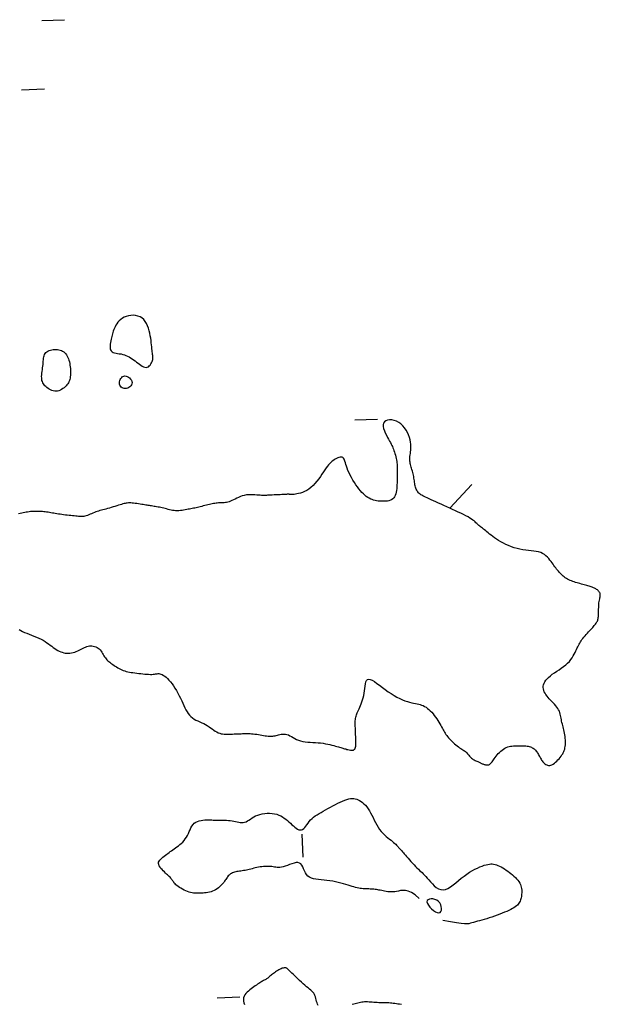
# Model space of a CAD drawing. Header units: millimetres. Extents: x 32690613 to 32693367, y 5343692 to 5344708.
# Tile 788 of 1009: x 32693238 to 32693264, y 5343997 to 5344040. Entities that reach past the tile are written whole.
import ezdxf

# ---------------------------------------------------------------- set-up
doc = ezdxf.new("R2010")
doc.units = ezdxf.units.MM
doc.header["$LTSCALE"] = 20
doc.layers.add('02-DGM_HL_493.00', color=102, linetype='Continuous')

msp = doc.modelspace()

# ---------------------------------------------------------------- linework, layer by layer
at = {"layer": '02-DGM_HL_493.00', "elevation": 493, "flags": 128}
for points in [[(32693239.145, 5344039.757), (32693240.144, 5344039.796)], [(32693239.262, 5344036.759), (32693238.263, 5344036.72)], [(32693253.837, 5344022.317), (32693252.838, 5344022.278)], [(32693238.163, 5344013.13), (32693238.229, 5344013.087), (32693238.306, 5344013.045), (32693238.393, 5344013.004), (32693238.489, 5344012.964), (32693238.592, 5344012.924), (32693238.698, 5344012.883), (32693238.806, 5344012.842), (32693238.914, 5344012.799), (32693239.018, 5344012.754), (32693239.117, 5344012.707), (32693239.209, 5344012.658), (32693239.295, 5344012.606), (32693239.374, 5344012.553), (32693239.449, 5344012.5), (32693239.519, 5344012.447), (32693239.587, 5344012.395), (32693239.653, 5344012.346), (32693239.717, 5344012.3), (32693239.781, 5344012.258), (32693239.846, 5344012.219), (32693239.91, 5344012.186), (32693239.975, 5344012.157), (32693240.04, 5344012.133), (32693240.107, 5344012.115), (32693240.174, 5344012.102), (32693240.242, 5344012.095), (32693240.312, 5344012.095), (32693240.382, 5344012.1), (32693240.452, 5344012.11), (32693240.522, 5344012.125), (32693240.592, 5344012.144), (32693240.659, 5344012.167), (32693240.725, 5344012.192), (32693240.788, 5344012.22), (32693240.848, 5344012.249), (32693240.905, 5344012.278), (32693240.96, 5344012.308), (32693241.015, 5344012.336), (32693241.068, 5344012.361), (32693241.121, 5344012.383), (32693241.175, 5344012.4), (32693241.231, 5344012.412), (32693241.287, 5344012.417), (32693241.345, 5344012.416), (32693241.403, 5344012.408), (32693241.46, 5344012.394), (32693241.515, 5344012.374), (32693241.568, 5344012.348), (32693241.618, 5344012.316), (32693241.664, 5344012.279), (32693241.705, 5344012.236), (32693241.742, 5344012.19), (32693241.775, 5344012.14), (32693241.807, 5344012.088), (32693241.837, 5344012.036), (32693241.867, 5344011.984), (32693241.897, 5344011.934), (32693241.929, 5344011.886), (32693241.964, 5344011.842), (32693242, 5344011.802), (32693242.039, 5344011.764), (32693242.08, 5344011.729), (32693242.123, 5344011.695), (32693242.168, 5344011.662), (32693242.214, 5344011.629), (32693242.262, 5344011.595), (32693242.312, 5344011.561), (32693242.364, 5344011.526), (32693242.417, 5344011.492), (32693242.471, 5344011.458), (32693242.528, 5344011.425), (32693242.586, 5344011.394), (32693242.647, 5344011.366), (32693242.709, 5344011.341), (32693242.774, 5344011.319), (32693242.841, 5344011.3), (32693242.91, 5344011.284), (32693242.982, 5344011.27), (32693243.057, 5344011.257), (32693243.134, 5344011.246), (32693243.215, 5344011.235), (32693243.3, 5344011.224), (32693243.388, 5344011.213), (32693243.477, 5344011.202), (32693243.567, 5344011.192), (32693243.656, 5344011.183), (32693243.742, 5344011.175), (32693243.823, 5344011.17), (32693243.898, 5344011.167), (32693243.965, 5344011.168), (32693244.023, 5344011.172), (32693244.073, 5344011.178), (32693244.117, 5344011.186), (32693244.157, 5344011.193), (32693244.195, 5344011.199), (32693244.233, 5344011.202), (32693244.272, 5344011.2), (32693244.314, 5344011.193), (32693244.36, 5344011.178), (32693244.411, 5344011.156), (32693244.466, 5344011.126), (32693244.524, 5344011.088), (32693244.585, 5344011.041), (32693244.648, 5344010.985), (32693244.712, 5344010.919), (32693244.778, 5344010.844), (32693244.844, 5344010.758), (32693244.909, 5344010.664), (32693244.974, 5344010.562), (32693245.038, 5344010.456), (32693245.1, 5344010.346), (32693245.159, 5344010.235), (32693245.216, 5344010.124), (32693245.269, 5344010.015), (32693245.318, 5344009.91), (32693245.365, 5344009.808), (32693245.41, 5344009.712), (32693245.456, 5344009.621), (32693245.504, 5344009.536), (32693245.555, 5344009.457), (32693245.61, 5344009.386), (32693245.671, 5344009.322), (32693245.74, 5344009.266), (32693245.814, 5344009.216), (32693245.893, 5344009.172), (32693245.976, 5344009.131), (32693246.06, 5344009.092), (32693246.145, 5344009.053), (32693246.229, 5344009.014), (32693246.31, 5344008.972), (32693246.388, 5344008.926), (32693246.463, 5344008.878), (32693246.535, 5344008.829), (32693246.605, 5344008.78), (32693246.672, 5344008.733), (32693246.738, 5344008.689), (32693246.802, 5344008.65), (32693246.866, 5344008.618), (32693246.93, 5344008.593), (32693246.993, 5344008.575), (32693247.056, 5344008.562), (32693247.119, 5344008.555), (32693247.182, 5344008.551), (32693247.244, 5344008.551), (32693247.307, 5344008.552), (32693247.369, 5344008.554), (32693247.432, 5344008.557), (32693247.494, 5344008.559), (32693247.557, 5344008.562), (32693247.619, 5344008.564), (32693247.681, 5344008.566), (32693247.744, 5344008.569), (32693247.806, 5344008.571), (32693247.869, 5344008.574), (32693247.931, 5344008.576), (32693247.994, 5344008.578), (32693248.058, 5344008.58), (32693248.122, 5344008.58), (32693248.188, 5344008.579), (32693248.256, 5344008.577), (32693248.325, 5344008.573), (32693248.397, 5344008.567), (32693248.472, 5344008.558), (32693248.548, 5344008.547), (32693248.625, 5344008.535), (32693248.701, 5344008.523), (32693248.777, 5344008.51), (32693248.849, 5344008.498), (32693248.919, 5344008.487), (32693248.984, 5344008.478), (32693249.045, 5344008.472), (32693249.101, 5344008.467), (32693249.154, 5344008.465), (32693249.204, 5344008.466), (32693249.253, 5344008.469), (32693249.301, 5344008.475), (32693249.35, 5344008.484), (32693249.401, 5344008.495), (32693249.454, 5344008.508), (32693249.509, 5344008.523), (32693249.566, 5344008.537), (32693249.625, 5344008.549), (32693249.685, 5344008.556), (32693249.746, 5344008.559), (32693249.809, 5344008.554), (32693249.872, 5344008.541), (32693249.935, 5344008.518), (32693250, 5344008.486), (32693250.067, 5344008.449), (32693250.137, 5344008.409), (32693250.211, 5344008.367), (32693250.29, 5344008.327), (32693250.375, 5344008.29), (32693250.466, 5344008.258), (32693250.565, 5344008.235), (32693250.669, 5344008.217), (32693250.779, 5344008.205), (32693250.891, 5344008.197), (32693251.005, 5344008.19), (32693251.12, 5344008.184), (32693251.234, 5344008.177), (32693251.346, 5344008.168), (32693251.454, 5344008.154), (32693251.557, 5344008.138), (32693251.656, 5344008.119), (32693251.75, 5344008.098), (32693251.837, 5344008.077), (32693251.919, 5344008.055), (32693251.993, 5344008.034), (32693252.06, 5344008.015), (32693252.12, 5344007.997), (32693252.173, 5344007.982), (32693252.221, 5344007.968), (32693252.266, 5344007.955), (32693252.309, 5344007.943), (32693252.351, 5344007.93), (32693252.394, 5344007.918), (32693252.44, 5344007.905), (32693252.489, 5344007.89), (32693252.541, 5344007.877), (32693252.593, 5344007.864), (32693252.645, 5344007.855), (32693252.695, 5344007.851), (32693252.741, 5344007.852), (32693252.782, 5344007.86), (32693252.816, 5344007.878), (32693252.843, 5344007.904), (32693252.862, 5344007.94), (32693252.875, 5344007.983), (32693252.883, 5344008.033), (32693252.887, 5344008.088), (32693252.888, 5344008.146), (32693252.887, 5344008.207), (32693252.884, 5344008.269), (32693252.882, 5344008.332), (32693252.88, 5344008.394), (32693252.877, 5344008.457), (32693252.875, 5344008.519), (32693252.872, 5344008.582), (32693252.87, 5344008.644), (32693252.867, 5344008.707), (32693252.865, 5344008.769), (32693252.863, 5344008.831), (32693252.861, 5344008.893), (32693252.859, 5344008.955), (32693252.859, 5344009.015), (32693252.86, 5344009.075), (32693252.862, 5344009.132), (32693252.867, 5344009.188), (32693252.874, 5344009.242), (32693252.884, 5344009.293), (32693252.896, 5344009.343), (32693252.911, 5344009.392), (32693252.929, 5344009.442), (32693252.949, 5344009.493), (32693252.972, 5344009.547), (32693252.997, 5344009.604), (32693253.025, 5344009.665), (32693253.054, 5344009.731), (32693253.086, 5344009.803), (32693253.117, 5344009.88), (32693253.148, 5344009.962), (32693253.178, 5344010.049), (32693253.205, 5344010.141), (32693253.229, 5344010.238), (32693253.248, 5344010.341), (32693253.263, 5344010.447), (32693253.275, 5344010.555), (32693253.287, 5344010.658), (32693253.302, 5344010.753), (32693253.322, 5344010.835), (32693253.352, 5344010.9), (32693253.392, 5344010.943), (32693253.447, 5344010.96), (32693253.517, 5344010.948), (32693253.602, 5344010.91), (32693253.7, 5344010.851), (32693253.808, 5344010.776), (32693253.925, 5344010.69), (32693254.047, 5344010.596), (32693254.174, 5344010.502), (32693254.302, 5344010.41), (32693254.43, 5344010.325), (32693254.557, 5344010.248), (32693254.682, 5344010.178), (32693254.803, 5344010.117), (32693254.921, 5344010.062), (32693255.033, 5344010.016), (32693255.139, 5344009.977), (32693255.238, 5344009.946), (32693255.329, 5344009.922), (32693255.412, 5344009.903), (32693255.49, 5344009.888), (32693255.563, 5344009.875), (32693255.633, 5344009.862), (32693255.699, 5344009.847), (32693255.763, 5344009.827), (32693255.827, 5344009.802), (32693255.891, 5344009.769), (32693255.954, 5344009.73), (32693256.018, 5344009.683), (32693256.08, 5344009.631), (32693256.142, 5344009.574), (32693256.202, 5344009.512), (32693256.26, 5344009.446), (32693256.316, 5344009.376), (32693256.37, 5344009.304), (32693256.421, 5344009.231), (32693256.469, 5344009.156), (32693256.515, 5344009.082), (32693256.559, 5344009.009), (32693256.599, 5344008.938), (32693256.637, 5344008.87), (32693256.672, 5344008.807), (32693256.704, 5344008.748), (32693256.735, 5344008.693), (32693256.765, 5344008.642), (32693256.795, 5344008.592), (32693256.826, 5344008.545), (32693256.86, 5344008.497), (32693256.897, 5344008.449), (32693256.938, 5344008.4), (32693256.984, 5344008.348), (32693257.035, 5344008.296), (32693257.088, 5344008.242), (32693257.144, 5344008.189), (32693257.202, 5344008.137), (32693257.259, 5344008.088), (32693257.316, 5344008.042), (32693257.371, 5344008), (32693257.423, 5344007.963), (32693257.472, 5344007.93), (32693257.519, 5344007.9), (32693257.563, 5344007.872), (32693257.605, 5344007.845), (32693257.644, 5344007.819), (32693257.68, 5344007.792), (32693257.713, 5344007.763), (32693257.745, 5344007.732), (32693257.774, 5344007.699), (32693257.803, 5344007.664), (32693257.83, 5344007.629), (32693257.858, 5344007.594), (32693257.887, 5344007.56), (32693257.918, 5344007.528), (32693257.95, 5344007.498), (32693257.985, 5344007.471), (32693258.023, 5344007.447), (32693258.061, 5344007.425), (32693258.1, 5344007.406), (32693258.139, 5344007.388), (32693258.177, 5344007.371), (32693258.213, 5344007.356), (32693258.246, 5344007.341), (32693258.277, 5344007.327), (32693258.304, 5344007.313), (32693258.33, 5344007.3), (32693258.355, 5344007.287), (32693258.38, 5344007.275), (32693258.405, 5344007.263), (32693258.432, 5344007.251), (32693258.461, 5344007.24), (32693258.492, 5344007.23), (32693258.526, 5344007.221), (32693258.561, 5344007.214), (32693258.597, 5344007.209), (32693258.634, 5344007.208), (32693258.669, 5344007.211), (32693258.703, 5344007.219), (32693258.735, 5344007.233), (32693258.764, 5344007.253), (32693258.792, 5344007.279), (32693258.818, 5344007.31), (32693258.845, 5344007.347), (32693258.873, 5344007.388), (32693258.903, 5344007.433), (32693258.936, 5344007.482), (32693258.973, 5344007.534), (32693259.015, 5344007.589), (32693259.062, 5344007.645), (32693259.112, 5344007.702), (32693259.166, 5344007.757), (32693259.223, 5344007.81), (32693259.281, 5344007.859), (32693259.341, 5344007.903), (32693259.402, 5344007.94), (32693259.464, 5344007.97), (32693259.525, 5344007.993), (32693259.587, 5344008.011), (32693259.649, 5344008.023), (32693259.711, 5344008.031), (32693259.774, 5344008.037), (32693259.836, 5344008.04), (32693259.899, 5344008.043), (32693259.961, 5344008.045), (32693260.023, 5344008.047), (32693260.085, 5344008.049), (32693260.145, 5344008.049), (32693260.204, 5344008.048), (32693260.262, 5344008.046), (32693260.318, 5344008.041), (32693260.372, 5344008.034), (32693260.423, 5344008.024), (32693260.472, 5344008.012), (32693260.518, 5344007.996), (32693260.561, 5344007.979), (32693260.603, 5344007.958), (32693260.641, 5344007.935), (32693260.678, 5344007.909), (32693260.711, 5344007.88), (32693260.742, 5344007.849), (32693260.772, 5344007.815), (32693260.799, 5344007.78), (32693260.824, 5344007.742), (32693260.849, 5344007.703), (32693260.872, 5344007.664), (32693260.895, 5344007.623), (32693260.917, 5344007.582), (32693260.94, 5344007.542), (32693260.963, 5344007.501), (32693260.986, 5344007.462), (32693261.011, 5344007.423), (32693261.036, 5344007.385), (32693261.063, 5344007.35), (32693261.092, 5344007.316), (32693261.124, 5344007.285), (32693261.157, 5344007.256), (32693261.194, 5344007.231), (32693261.232, 5344007.211), (32693261.273, 5344007.197), (32693261.316, 5344007.189), (32693261.362, 5344007.188), (32693261.41, 5344007.197), (32693261.46, 5344007.214), (32693261.512, 5344007.242), (32693261.566, 5344007.279), (32693261.619, 5344007.323), (32693261.673, 5344007.372), (32693261.725, 5344007.425), (32693261.774, 5344007.481), (32693261.82, 5344007.537), (32693261.862, 5344007.592), (32693261.899, 5344007.644), (32693261.932, 5344007.695), (32693261.959, 5344007.744), (32693261.983, 5344007.794), (32693262.002, 5344007.845), (32693262.018, 5344007.899), (32693262.031, 5344007.955), (32693262.04, 5344008.016), (32693262.047, 5344008.081), (32693262.051, 5344008.15), (32693262.052, 5344008.223), (32693262.05, 5344008.297), (32693262.046, 5344008.373), (32693262.039, 5344008.449), (32693262.029, 5344008.525), (32693262.017, 5344008.598), (32693262.003, 5344008.67), (32693261.987, 5344008.738), (32693261.969, 5344008.805), (32693261.951, 5344008.87), (32693261.933, 5344008.934), (32693261.916, 5344008.997), (32693261.9, 5344009.059), (32693261.886, 5344009.121), (32693261.874, 5344009.184), (32693261.864, 5344009.246), (32693261.853, 5344009.308), (32693261.841, 5344009.37), (32693261.827, 5344009.432), (32693261.809, 5344009.494), (32693261.785, 5344009.555), (32693261.755, 5344009.617), (32693261.718, 5344009.678), (32693261.674, 5344009.739), (32693261.625, 5344009.799), (32693261.572, 5344009.86), (32693261.517, 5344009.92), (32693261.46, 5344009.98), (32693261.403, 5344010.041), (32693261.347, 5344010.101), (32693261.294, 5344010.162), (32693261.245, 5344010.222), (32693261.2, 5344010.283), (32693261.16, 5344010.344), (32693261.128, 5344010.405), (32693261.102, 5344010.467), (32693261.085, 5344010.529), (32693261.078, 5344010.591), (32693261.081, 5344010.654), (32693261.094, 5344010.717), (32693261.117, 5344010.78), (32693261.151, 5344010.844), (32693261.196, 5344010.908), (32693261.251, 5344010.973), (32693261.316, 5344011.038), (32693261.391, 5344011.104), (32693261.477, 5344011.17), (32693261.57, 5344011.236), (32693261.669, 5344011.304), (32693261.77, 5344011.372), (32693261.871, 5344011.442), (32693261.97, 5344011.513), (32693262.063, 5344011.586), (32693262.148, 5344011.661), (32693262.223, 5344011.738), (32693262.289, 5344011.817), (32693262.347, 5344011.895), (32693262.396, 5344011.973), (32693262.44, 5344012.05), (32693262.478, 5344012.124), (32693262.511, 5344012.194), (32693262.542, 5344012.261), (32693262.569, 5344012.322), (32693262.596, 5344012.379), (32693262.621, 5344012.432), (32693262.648, 5344012.484), (32693262.675, 5344012.534), (32693262.705, 5344012.584), (32693262.738, 5344012.634), (32693262.775, 5344012.687), (32693262.817, 5344012.742), (32693262.863, 5344012.798), (32693262.912, 5344012.856), (32693262.963, 5344012.915), (32693263.014, 5344012.972), (32693263.065, 5344013.028), (32693263.114, 5344013.082), (32693263.161, 5344013.133), (32693263.204, 5344013.179), (32693263.243, 5344013.222), (32693263.28, 5344013.263), (32693263.312, 5344013.3), (32693263.342, 5344013.336), (32693263.369, 5344013.369), (32693263.392, 5344013.402), (32693263.413, 5344013.434), (32693263.431, 5344013.466), (32693263.447, 5344013.499), (32693263.461, 5344013.534), (32693263.472, 5344013.57), (32693263.481, 5344013.61), (32693263.489, 5344013.654), (32693263.494, 5344013.703), (32693263.498, 5344013.757), (32693263.5, 5344013.818), (32693263.501, 5344013.883), (32693263.502, 5344013.952), (32693263.503, 5344014.023), (32693263.505, 5344014.095), (32693263.507, 5344014.166), (32693263.512, 5344014.235), (32693263.518, 5344014.3), (32693263.527, 5344014.361), (32693263.538, 5344014.416), (32693263.55, 5344014.468), (32693263.56, 5344014.516), (32693263.569, 5344014.56), (32693263.575, 5344014.602), (32693263.577, 5344014.641), (32693263.573, 5344014.678), (32693263.563, 5344014.713), (32693263.548, 5344014.747), (32693263.528, 5344014.779), (32693263.504, 5344014.809), (32693263.476, 5344014.837), (32693263.447, 5344014.862), (32693263.415, 5344014.886), (32693263.383, 5344014.907), (32693263.351, 5344014.925), (32693263.319, 5344014.941), (32693263.285, 5344014.956), (32693263.251, 5344014.969), (32693263.214, 5344014.982), (32693263.175, 5344014.994), (32693263.133, 5344015.007), (32693263.087, 5344015.02), (32693263.038, 5344015.034), (32693262.985, 5344015.05), (32693262.929, 5344015.066), (32693262.871, 5344015.083), (32693262.811, 5344015.1), (32693262.749, 5344015.118), (32693262.686, 5344015.136), (32693262.623, 5344015.155), (32693262.56, 5344015.173), (32693262.497, 5344015.192), (32693262.435, 5344015.211), (32693262.373, 5344015.232), (32693262.313, 5344015.254), (32693262.255, 5344015.277), (32693262.198, 5344015.303), (32693262.144, 5344015.331), (32693262.092, 5344015.361), (32693262.042, 5344015.394), (32693261.994, 5344015.43), (32693261.949, 5344015.467), (32693261.905, 5344015.506), (32693261.862, 5344015.547), (32693261.821, 5344015.59), (32693261.782, 5344015.633), (32693261.743, 5344015.678), (32693261.704, 5344015.725), (32693261.666, 5344015.772), (32693261.628, 5344015.822), (32693261.589, 5344015.874), (32693261.55, 5344015.928), (32693261.508, 5344015.984), (32693261.465, 5344016.044), (32693261.42, 5344016.106), (32693261.372, 5344016.169), (32693261.319, 5344016.233), (32693261.262, 5344016.294), (32693261.2, 5344016.353), (32693261.131, 5344016.406), (32693261.054, 5344016.453), (32693260.97, 5344016.491), (32693260.876, 5344016.521), (32693260.775, 5344016.543), (32693260.667, 5344016.56), (32693260.554, 5344016.573), (32693260.435, 5344016.586), (32693260.313, 5344016.599), (32693260.189, 5344016.617), (32693260.063, 5344016.639), (32693259.937, 5344016.669), (32693259.812, 5344016.706), (32693259.688, 5344016.749), (32693259.567, 5344016.797), (32693259.45, 5344016.849), (32693259.337, 5344016.904), (32693259.231, 5344016.961), (32693259.131, 5344017.02), (32693259.039, 5344017.079), (32693258.954, 5344017.137), (32693258.875, 5344017.195), (32693258.803, 5344017.251), (32693258.736, 5344017.305), (32693258.675, 5344017.356), (32693258.617, 5344017.404), (32693258.564, 5344017.448), (32693258.514, 5344017.488), (32693258.467, 5344017.524), (32693258.423, 5344017.556), (32693258.381, 5344017.587), (32693258.342, 5344017.616), (32693258.305, 5344017.644), (32693258.27, 5344017.673), (32693258.237, 5344017.702), (32693258.205, 5344017.733), (32693258.173, 5344017.766), (32693258.138, 5344017.8), (32693258.1, 5344017.837), (32693258.057, 5344017.875), (32693258.006, 5344017.916), (32693257.946, 5344017.959), (32693257.875, 5344018.005), (32693257.792, 5344018.053), (32693257.698, 5344018.104), (32693257.595, 5344018.156), (32693257.483, 5344018.211), (32693257.366, 5344018.266), (32693257.243, 5344018.323), (32693257.118, 5344018.38), (32693256.991, 5344018.437), (32693256.864, 5344018.495), (32693256.738, 5344018.552), (32693256.615, 5344018.607), (32693256.495, 5344018.661), (32693256.382, 5344018.713), (32693256.274, 5344018.761), (32693256.175, 5344018.806), (32693256.085, 5344018.847), (32693256.005, 5344018.883), (32693255.935, 5344018.915), (32693255.874, 5344018.945), (32693255.82, 5344018.972), (32693255.772, 5344018.998), (32693255.73, 5344019.025), (32693255.693, 5344019.052), (32693255.659, 5344019.08), (32693255.628, 5344019.112), (32693255.599, 5344019.146), (32693255.573, 5344019.183), (32693255.549, 5344019.222), (32693255.528, 5344019.264), (32693255.509, 5344019.309), (32693255.493, 5344019.357), (32693255.479, 5344019.407), (32693255.468, 5344019.46), (32693255.459, 5344019.515), (32693255.45, 5344019.572), (32693255.443, 5344019.631), (32693255.435, 5344019.692), (32693255.427, 5344019.753), (32693255.417, 5344019.815), (32693255.405, 5344019.877), (32693255.391, 5344019.939), (32693255.375, 5344020), (32693255.358, 5344020.061), (32693255.34, 5344020.121), (32693255.323, 5344020.179), (32693255.305, 5344020.236), (32693255.29, 5344020.291), (32693255.276, 5344020.344), (32693255.265, 5344020.395), (32693255.256, 5344020.444), (32693255.251, 5344020.492), (32693255.247, 5344020.541), (32693255.247, 5344020.591), (32693255.249, 5344020.644), (32693255.253, 5344020.7), (32693255.26, 5344020.761), (32693255.269, 5344020.826), (32693255.278, 5344020.897), (32693255.287, 5344020.973), (32693255.293, 5344021.054), (32693255.296, 5344021.14), (32693255.292, 5344021.231), (32693255.281, 5344021.327), (32693255.261, 5344021.428), (32693255.231, 5344021.533), (32693255.191, 5344021.64), (32693255.141, 5344021.748), (32693255.082, 5344021.852), (32693255.013, 5344021.95), (32693254.937, 5344022.041), (32693254.852, 5344022.12), (32693254.759, 5344022.187), (32693254.66, 5344022.237), (32693254.558, 5344022.272), (32693254.456, 5344022.292), (32693254.359, 5344022.296), (32693254.27, 5344022.285), (32693254.194, 5344022.258), (32693254.133, 5344022.217), (32693254.093, 5344022.16), (32693254.076, 5344022.09), (32693254.079, 5344022.008), (32693254.098, 5344021.917), (32693254.131, 5344021.821), (32693254.172, 5344021.723), (32693254.22, 5344021.626), (32693254.268, 5344021.533), (32693254.316, 5344021.446), (32693254.358, 5344021.37), (32693254.395, 5344021.301), (32693254.428, 5344021.239), (32693254.457, 5344021.181), (32693254.484, 5344021.126), (32693254.508, 5344021.071), (32693254.53, 5344021.015), (32693254.552, 5344020.955), (32693254.573, 5344020.891), (32693254.593, 5344020.823), (32693254.612, 5344020.753), (32693254.63, 5344020.682), (32693254.646, 5344020.612), (32693254.66, 5344020.543), (32693254.672, 5344020.478), (32693254.681, 5344020.418), (32693254.687, 5344020.364), (32693254.69, 5344020.315), (32693254.692, 5344020.268), (32693254.691, 5344020.222), (32693254.69, 5344020.176), (32693254.688, 5344020.127), (32693254.687, 5344020.074), (32693254.686, 5344020.015), (32693254.685, 5344019.949), (32693254.686, 5344019.876), (32693254.686, 5344019.798), (32693254.687, 5344019.716), (32693254.687, 5344019.631), (32693254.685, 5344019.545), (32693254.682, 5344019.458), (32693254.677, 5344019.373), (32693254.67, 5344019.289), (32693254.66, 5344019.209), (32693254.645, 5344019.133), (32693254.627, 5344019.061), (32693254.604, 5344018.995), (32693254.575, 5344018.936), (32693254.54, 5344018.884), (32693254.498, 5344018.84), (32693254.449, 5344018.806), (32693254.394, 5344018.779), (32693254.334, 5344018.759), (32693254.269, 5344018.746), (32693254.202, 5344018.738), (32693254.133, 5344018.735), (32693254.063, 5344018.735), (32693253.993, 5344018.737), (32693253.925, 5344018.742), (32693253.858, 5344018.748), (32693253.792, 5344018.758), (32693253.727, 5344018.771), (32693253.663, 5344018.787), (32693253.599, 5344018.809), (32693253.535, 5344018.835), (32693253.471, 5344018.867), (32693253.407, 5344018.905), (32693253.343, 5344018.95), (32693253.278, 5344019.001), (32693253.213, 5344019.059), (32693253.148, 5344019.124), (32693253.083, 5344019.197), (32693253.017, 5344019.276), (32693252.951, 5344019.364), (32693252.885, 5344019.459), (32693252.82, 5344019.559), (32693252.756, 5344019.664), (32693252.696, 5344019.771), (32693252.639, 5344019.878), (32693252.587, 5344019.983), (32693252.541, 5344020.084), (32693252.503, 5344020.18), (32693252.471, 5344020.269), (32693252.446, 5344020.35), (32693252.426, 5344020.422), (32693252.407, 5344020.486), (32693252.389, 5344020.54), (32693252.369, 5344020.585), (32693252.346, 5344020.621), (32693252.318, 5344020.646), (32693252.282, 5344020.66), (32693252.24, 5344020.665), (32693252.194, 5344020.661), (32693252.144, 5344020.649), (32693252.091, 5344020.631), (32693252.038, 5344020.607), (32693251.984, 5344020.579), (32693251.932, 5344020.547), (32693251.883, 5344020.512), (32693251.835, 5344020.474), (32693251.788, 5344020.432), (32693251.741, 5344020.383), (32693251.692, 5344020.328), (32693251.642, 5344020.266), (32693251.589, 5344020.195), (32693251.532, 5344020.114), (32693251.471, 5344020.024), (32693251.404, 5344019.926), (32693251.334, 5344019.823), (32693251.259, 5344019.718), (32693251.181, 5344019.615), (32693251.098, 5344019.515), (32693251.012, 5344019.423), (32693250.923, 5344019.34), (32693250.831, 5344019.27), (32693250.737, 5344019.211), (32693250.644, 5344019.164), (32693250.553, 5344019.125), (32693250.465, 5344019.095), (32693250.382, 5344019.073), (32693250.307, 5344019.056), (32693250.24, 5344019.045), (32693250.182, 5344019.037), (32693250.134, 5344019.033), (32693250.094, 5344019.031), (32693250.06, 5344019.032), (32693250.032, 5344019.033), (32693250.008, 5344019.036), (32693249.988, 5344019.039), (32693249.969, 5344019.041), (32693249.95, 5344019.042), (32693249.931, 5344019.043), (32693249.91, 5344019.042), (32693249.884, 5344019.041), (32693249.853, 5344019.039), (32693249.815, 5344019.037), (32693249.769, 5344019.034), (32693249.712, 5344019.031), (32693249.644, 5344019.028), (32693249.568, 5344019.024), (32693249.485, 5344019.02), (32693249.399, 5344019.016), (32693249.314, 5344019.013), (32693249.231, 5344019.009), (32693249.153, 5344019.005), (32693249.085, 5344019.001), (32693249.026, 5344018.998), (32693248.977, 5344018.995), (32693248.933, 5344018.992), (32693248.892, 5344018.991), (32693248.851, 5344018.99), (32693248.807, 5344018.991), (32693248.758, 5344018.994), (32693248.701, 5344018.998), (32693248.632, 5344019.004), (32693248.555, 5344019.011), (32693248.47, 5344019.018), (32693248.38, 5344019.022), (32693248.287, 5344019.024), (32693248.192, 5344019.021), (32693248.097, 5344019.012), (32693248.005, 5344018.997), (32693247.917, 5344018.973), (32693247.833, 5344018.943), (32693247.752, 5344018.909), (32693247.676, 5344018.872), (32693247.603, 5344018.834), (32693247.534, 5344018.798), (32693247.468, 5344018.764), (32693247.405, 5344018.736), (32693247.345, 5344018.714), (32693247.287, 5344018.698), (32693247.232, 5344018.687), (32693247.178, 5344018.68), (32693247.126, 5344018.676), (32693247.074, 5344018.674), (32693247.024, 5344018.672), (32693246.974, 5344018.671), (32693246.924, 5344018.668), (32693246.874, 5344018.665), (32693246.822, 5344018.659), (32693246.77, 5344018.653), (32693246.717, 5344018.645), (32693246.661, 5344018.636), (32693246.603, 5344018.625), (32693246.543, 5344018.613), (32693246.479, 5344018.598), (32693246.413, 5344018.583), (32693246.346, 5344018.567), (32693246.278, 5344018.55), (32693246.21, 5344018.532), (32693246.143, 5344018.515), (32693246.077, 5344018.499), (32693246.014, 5344018.483), (32693245.953, 5344018.469), (32693245.895, 5344018.456), (32693245.838, 5344018.443), (32693245.782, 5344018.432), (32693245.726, 5344018.42), (32693245.67, 5344018.409), (32693245.611, 5344018.397), (32693245.551, 5344018.386), (32693245.487, 5344018.373), (32693245.421, 5344018.361), (32693245.353, 5344018.35), (32693245.283, 5344018.339), (32693245.213, 5344018.331), (32693245.142, 5344018.325), (32693245.072, 5344018.323), (32693245.003, 5344018.324), (32693244.934, 5344018.33), (32693244.867, 5344018.34), (32693244.801, 5344018.352), (32693244.736, 5344018.367), (32693244.672, 5344018.383), (32693244.608, 5344018.4), (32693244.544, 5344018.417), (32693244.481, 5344018.434), (32693244.418, 5344018.449), (32693244.355, 5344018.463), (32693244.293, 5344018.475), (32693244.232, 5344018.487), (32693244.173, 5344018.497), (32693244.115, 5344018.507), (32693244.059, 5344018.516), (32693244.005, 5344018.525), (32693243.954, 5344018.533), (32693243.904, 5344018.541), (32693243.855, 5344018.549), (32693243.806, 5344018.557), (32693243.755, 5344018.565), (32693243.702, 5344018.573), (32693243.646, 5344018.582), (32693243.586, 5344018.592), (32693243.52, 5344018.602), (32693243.451, 5344018.613), (32693243.38, 5344018.624), (32693243.308, 5344018.634), (32693243.236, 5344018.644), (32693243.167, 5344018.652), (32693243.101, 5344018.658), (32693243.041, 5344018.662), (32693242.986, 5344018.664), (32693242.937, 5344018.663), (32693242.89, 5344018.66), (32693242.845, 5344018.653), (32693242.799, 5344018.644), (32693242.751, 5344018.633), (32693242.698, 5344018.619), (32693242.64, 5344018.602), (32693242.575, 5344018.582), (32693242.503, 5344018.56), (32693242.427, 5344018.537), (32693242.347, 5344018.513), (32693242.266, 5344018.488), (32693242.185, 5344018.464), (32693242.105, 5344018.441), (32693242.028, 5344018.419), (32693241.955, 5344018.399), (32693241.886, 5344018.38), (32693241.82, 5344018.363), (32693241.756, 5344018.345), (32693241.694, 5344018.328), (32693241.633, 5344018.31), (32693241.572, 5344018.29), (32693241.511, 5344018.269), (32693241.449, 5344018.245), (32693241.386, 5344018.22), (32693241.324, 5344018.194), (32693241.262, 5344018.168), (32693241.202, 5344018.144), (32693241.143, 5344018.121), (32693241.087, 5344018.102), (32693241.034, 5344018.087), (32693240.985, 5344018.076), (32693240.938, 5344018.07), (32693240.892, 5344018.067), (32693240.846, 5344018.068), (32693240.799, 5344018.071), (32693240.749, 5344018.075), (32693240.694, 5344018.082), (32693240.635, 5344018.089), (32693240.569, 5344018.096), (32693240.497, 5344018.103), (32693240.422, 5344018.111), (32693240.343, 5344018.119), (32693240.263, 5344018.127), (32693240.182, 5344018.136), (32693240.102, 5344018.146), (32693240.024, 5344018.156), (32693239.95, 5344018.167), (32693239.878, 5344018.178), (32693239.808, 5344018.189), (32693239.741, 5344018.201), (32693239.676, 5344018.213), (32693239.611, 5344018.224), (32693239.548, 5344018.235), (32693239.485, 5344018.245), (32693239.422, 5344018.254), (32693239.359, 5344018.263), (32693239.297, 5344018.27), (32693239.235, 5344018.277), (32693239.173, 5344018.283), (32693239.113, 5344018.288), (32693239.053, 5344018.292), (32693238.994, 5344018.294), (32693238.937, 5344018.296), (32693238.88, 5344018.296), (32693238.823, 5344018.295), (32693238.767, 5344018.293), (32693238.709, 5344018.289), (32693238.651, 5344018.284), (32693238.592, 5344018.276), (32693238.531, 5344018.267), (32693238.468, 5344018.256), (32693238.403, 5344018.243), (32693238.337, 5344018.229), (32693238.269, 5344018.215), (32693238.201, 5344018.202), (32693238.133, 5344018.19)], [(32693257.951, 5344019.476), (32693256.991, 5344018.437)], [(32693255.656, 5344001.372), (32693255.474, 5344001.525), (32693255.314, 5344001.628), (32693255.174, 5344001.69), (32693255.051, 5344001.719), (32693254.942, 5344001.724), (32693254.844, 5344001.712), (32693254.754, 5344001.692), (32693254.668, 5344001.671), (32693254.586, 5344001.658), (32693254.505, 5344001.652), (32693254.427, 5344001.652), (32693254.351, 5344001.656), (32693254.278, 5344001.665), (32693254.207, 5344001.676), (32693254.14, 5344001.689), (32693254.075, 5344001.703), (32693254.014, 5344001.715), (32693253.955, 5344001.727), (32693253.897, 5344001.739), (32693253.842, 5344001.749), (32693253.787, 5344001.758), (32693253.733, 5344001.765), (32693253.678, 5344001.772), (32693253.622, 5344001.777), (32693253.565, 5344001.78), (32693253.506, 5344001.782), (32693253.447, 5344001.784), (32693253.386, 5344001.785), (32693253.325, 5344001.788), (32693253.262, 5344001.791), (32693253.2, 5344001.795), (32693253.137, 5344001.802), (32693253.074, 5344001.811), (32693253.01, 5344001.823), (32693252.944, 5344001.838), (32693252.875, 5344001.854), (32693252.801, 5344001.874), (32693252.723, 5344001.895), (32693252.639, 5344001.919), (32693252.548, 5344001.946), (32693252.449, 5344001.974), (32693252.344, 5344002.004), (32693252.232, 5344002.035), (32693252.116, 5344002.064), (32693251.996, 5344002.093), (32693251.873, 5344002.119), (32693251.748, 5344002.141), (32693251.622, 5344002.16), (32693251.497, 5344002.174), (32693251.373, 5344002.185), (32693251.254, 5344002.196), (32693251.141, 5344002.211), (32693251.035, 5344002.23), (32693250.938, 5344002.258), (32693250.853, 5344002.297), (32693250.781, 5344002.349), (32693250.723, 5344002.417), (32693250.676, 5344002.495), (32693250.637, 5344002.58), (32693250.602, 5344002.666), (32693250.566, 5344002.747), (32693250.528, 5344002.82), (32693250.482, 5344002.879), (32693250.425, 5344002.919), (32693250.354, 5344002.937), (32693250.272, 5344002.935), (32693250.182, 5344002.917), (32693250.085, 5344002.889), (32693249.987, 5344002.854), (32693249.889, 5344002.816), (32693249.796, 5344002.781), (32693249.709, 5344002.752), (32693249.631, 5344002.733), (32693249.561, 5344002.723), (32693249.498, 5344002.721), (32693249.439, 5344002.724), (32693249.382, 5344002.732), (32693249.326, 5344002.741), (32693249.268, 5344002.751), (32693249.208, 5344002.761), (32693249.143, 5344002.767), (32693249.073, 5344002.771), (32693249.001, 5344002.772), (32693248.926, 5344002.77), (32693248.85, 5344002.766), (32693248.774, 5344002.759), (32693248.699, 5344002.75), (32693248.625, 5344002.738), (32693248.554, 5344002.723), (32693248.485, 5344002.707), (32693248.418, 5344002.69), (32693248.353, 5344002.672), (32693248.289, 5344002.653), (32693248.226, 5344002.636), (32693248.164, 5344002.62), (32693248.102, 5344002.606), (32693248.04, 5344002.594), (32693247.978, 5344002.585), (32693247.917, 5344002.576), (32693247.857, 5344002.569), (32693247.798, 5344002.561), (32693247.74, 5344002.553), (32693247.685, 5344002.543), (32693247.632, 5344002.532), (32693247.582, 5344002.518), (32693247.534, 5344002.502), (32693247.49, 5344002.484), (32693247.447, 5344002.462), (32693247.408, 5344002.439), (32693247.371, 5344002.412), (32693247.337, 5344002.384), (32693247.306, 5344002.353), (32693247.277, 5344002.319), (32693247.25, 5344002.283), (32693247.223, 5344002.245), (32693247.197, 5344002.204), (32693247.169, 5344002.162), (32693247.139, 5344002.119), (32693247.106, 5344002.073), (32693247.068, 5344002.026), (32693247.026, 5344001.979), (32693246.979, 5344001.93), (32693246.927, 5344001.883), (32693246.872, 5344001.837), (32693246.813, 5344001.793), (32693246.751, 5344001.753), (32693246.687, 5344001.717), (32693246.62, 5344001.686), (32693246.552, 5344001.662), (32693246.482, 5344001.642), (32693246.412, 5344001.628), (32693246.341, 5344001.617), (32693246.272, 5344001.61), (32693246.203, 5344001.604), (32693246.137, 5344001.601), (32693246.073, 5344001.598), (32693246.012, 5344001.596), (32693245.953, 5344001.595), (32693245.896, 5344001.595), (32693245.838, 5344001.598), (32693245.78, 5344001.603), (32693245.721, 5344001.613), (32693245.659, 5344001.627), (32693245.593, 5344001.646), (32693245.524, 5344001.672), (32693245.451, 5344001.702), (32693245.378, 5344001.736), (32693245.306, 5344001.774), (32693245.235, 5344001.813), (32693245.169, 5344001.854), (32693245.109, 5344001.894), (32693245.056, 5344001.934), (32693245.012, 5344001.972), (32693244.976, 5344002.008), (32693244.946, 5344002.042), (32693244.921, 5344002.076), (32693244.899, 5344002.108), (32693244.878, 5344002.139), (32693244.858, 5344002.17), (32693244.838, 5344002.201), (32693244.814, 5344002.231), (32693244.788, 5344002.262), (32693244.759, 5344002.294), (32693244.727, 5344002.327), (32693244.691, 5344002.361), (32693244.652, 5344002.399), (32693244.609, 5344002.438), (32693244.562, 5344002.482), (32693244.512, 5344002.528), (32693244.46, 5344002.578), (32693244.409, 5344002.63), (32693244.362, 5344002.684), (32693244.32, 5344002.739), (32693244.286, 5344002.793), (32693244.264, 5344002.848), (32693244.254, 5344002.901), (32693244.26, 5344002.952), (32693244.279, 5344003.001), (32693244.309, 5344003.048), (32693244.349, 5344003.094), (32693244.396, 5344003.138), (32693244.447, 5344003.181), (32693244.502, 5344003.222), (32693244.557, 5344003.263), (32693244.611, 5344003.302), (32693244.664, 5344003.34), (32693244.717, 5344003.379), (32693244.77, 5344003.417), (32693244.824, 5344003.456), (32693244.879, 5344003.496), (32693244.935, 5344003.537), (32693244.995, 5344003.58), (32693245.057, 5344003.625), (32693245.121, 5344003.673), (32693245.186, 5344003.724), (32693245.25, 5344003.779), (32693245.312, 5344003.838), (32693245.372, 5344003.901), (32693245.427, 5344003.97), (32693245.477, 5344004.044), (32693245.521, 5344004.123), (32693245.561, 5344004.206), (32693245.598, 5344004.291), (32693245.635, 5344004.375), (32693245.674, 5344004.456), (32693245.716, 5344004.531), (32693245.764, 5344004.599), (32693245.82, 5344004.657), (32693245.885, 5344004.704), (32693245.958, 5344004.74), (32693246.036, 5344004.766), (32693246.116, 5344004.785), (32693246.198, 5344004.797), (32693246.278, 5344004.803), (32693246.354, 5344004.806), (32693246.423, 5344004.806), (32693246.485, 5344004.805), (32693246.54, 5344004.803), (32693246.591, 5344004.801), (32693246.639, 5344004.798), (32693246.687, 5344004.795), (32693246.737, 5344004.793), (32693246.79, 5344004.791), (32693246.849, 5344004.789), (32693246.915, 5344004.789), (32693246.988, 5344004.789), (32693247.065, 5344004.789), (32693247.146, 5344004.789), (32693247.229, 5344004.786), (32693247.313, 5344004.782), (32693247.395, 5344004.774), (32693247.476, 5344004.764), (32693247.552, 5344004.75), (32693247.626, 5344004.733), (32693247.697, 5344004.717), (32693247.765, 5344004.702), (32693247.831, 5344004.691), (32693247.895, 5344004.686), (32693247.958, 5344004.689), (32693248.02, 5344004.702), (32693248.082, 5344004.725), (32693248.144, 5344004.758), (32693248.208, 5344004.798), (32693248.275, 5344004.842), (32693248.346, 5344004.888), (32693248.421, 5344004.934), (32693248.503, 5344004.978), (32693248.592, 5344005.016), (32693248.688, 5344005.047), (32693248.79, 5344005.071), (32693248.897, 5344005.087), (32693249.005, 5344005.095), (32693249.115, 5344005.095), (32693249.222, 5344005.087), (32693249.326, 5344005.072), (32693249.424, 5344005.048), (32693249.516, 5344005.017), (32693249.6, 5344004.978), (32693249.679, 5344004.934), (32693249.754, 5344004.884), (32693249.825, 5344004.83), (32693249.892, 5344004.774), (32693249.958, 5344004.715), (32693250.023, 5344004.655), (32693250.088, 5344004.595), (32693250.153, 5344004.538), (32693250.216, 5344004.485), (32693250.279, 5344004.439), (32693250.339, 5344004.402), (32693250.398, 5344004.376), (32693250.454, 5344004.364), (32693250.507, 5344004.368), (32693250.557, 5344004.389), (32693250.605, 5344004.425), (32693250.652, 5344004.474), (32693250.699, 5344004.532), (32693250.747, 5344004.596), (32693250.797, 5344004.665), (32693250.85, 5344004.734), (32693250.907, 5344004.801), (32693250.97, 5344004.863), (32693251.038, 5344004.922), (32693251.111, 5344004.977), (32693251.19, 5344005.031), (32693251.274, 5344005.083), (32693251.363, 5344005.135), (32693251.458, 5344005.188), (32693251.557, 5344005.243), (32693251.662, 5344005.3), (32693251.769, 5344005.359), (32693251.879, 5344005.418), (32693251.989, 5344005.475), (32693252.098, 5344005.53), (32693252.205, 5344005.581), (32693252.307, 5344005.627), (32693252.402, 5344005.665), (32693252.491, 5344005.696), (32693252.574, 5344005.719), (32693252.65, 5344005.734), (32693252.723, 5344005.74), (32693252.791, 5344005.739), (32693252.857, 5344005.73), (32693252.922, 5344005.713), (32693252.985, 5344005.688), (32693253.049, 5344005.655), (32693253.113, 5344005.615), (32693253.176, 5344005.566), (32693253.239, 5344005.51), (32693253.301, 5344005.446), (32693253.361, 5344005.374), (32693253.42, 5344005.295), (32693253.477, 5344005.207), (32693253.531, 5344005.112), (32693253.585, 5344005.01), (32693253.638, 5344004.905), (32693253.691, 5344004.798), (32693253.745, 5344004.691), (32693253.802, 5344004.586), (32693253.862, 5344004.485), (32693253.926, 5344004.39), (32693253.994, 5344004.303), (32693254.066, 5344004.223), (32693254.139, 5344004.15), (32693254.213, 5344004.083), (32693254.286, 5344004.022), (32693254.357, 5344003.965), (32693254.423, 5344003.914), (32693254.484, 5344003.865), (32693254.538, 5344003.821), (32693254.585, 5344003.779), (32693254.628, 5344003.739), (32693254.665, 5344003.702), (32693254.699, 5344003.667), (32693254.729, 5344003.634), (32693254.757, 5344003.602), (32693254.784, 5344003.571), (32693254.81, 5344003.541), (32693254.836, 5344003.511), (32693254.864, 5344003.479), (32693254.893, 5344003.445), (32693254.926, 5344003.408), (32693254.963, 5344003.365), (32693255.004, 5344003.317), (32693255.052, 5344003.262), (32693255.106, 5344003.2), (32693255.166, 5344003.131), (32693255.23, 5344003.059), (32693255.296, 5344002.984), (32693255.364, 5344002.909), (32693255.431, 5344002.836), (32693255.497, 5344002.767), (32693255.559, 5344002.703), (32693255.618, 5344002.646), (32693255.674, 5344002.595), (32693255.727, 5344002.546), (32693255.78, 5344002.498), (32693255.834, 5344002.448), (32693255.889, 5344002.393), (32693255.947, 5344002.332), (32693256.01, 5344002.262), (32693256.079, 5344002.181), (32693256.152, 5344002.095), (32693256.231, 5344002.007), (32693256.315, 5344001.925), (32693256.404, 5344001.852), (32693256.498, 5344001.794), (32693256.596, 5344001.757), (32693256.698, 5344001.747), (32693256.804, 5344001.766), (32693256.913, 5344001.811), (32693257.026, 5344001.877), (32693257.141, 5344001.96), (32693257.258, 5344002.054), (32693257.378, 5344002.153), (32693257.498, 5344002.254), (32693257.619, 5344002.35), (32693257.741, 5344002.437), (32693257.861, 5344002.516), (32693257.98, 5344002.586), (32693258.095, 5344002.648), (32693258.207, 5344002.701), (32693258.312, 5344002.747), (32693258.411, 5344002.786), (32693258.502, 5344002.818), (32693258.584, 5344002.843), (32693258.658, 5344002.861), (32693258.727, 5344002.874), (32693258.791, 5344002.879), (32693258.852, 5344002.878), (32693258.912, 5344002.871), (32693258.973, 5344002.858), (32693259.035, 5344002.839), (32693259.1, 5344002.813), (32693259.167, 5344002.782), (32693259.237, 5344002.746), (32693259.309, 5344002.706), (32693259.381, 5344002.661), (32693259.454, 5344002.613), (32693259.526, 5344002.563), (32693259.598, 5344002.51), (32693259.668, 5344002.456), (32693259.736, 5344002.4), (32693259.8, 5344002.343), (32693259.861, 5344002.285), (32693259.917, 5344002.226), (32693259.968, 5344002.166), (32693260.012, 5344002.105), (32693260.05, 5344002.044), (32693260.08, 5344001.983), (32693260.102, 5344001.922), (32693260.119, 5344001.86), (32693260.13, 5344001.799), (32693260.137, 5344001.739), (32693260.139, 5344001.68), (32693260.138, 5344001.621), (32693260.135, 5344001.564), (32693260.13, 5344001.508), (32693260.123, 5344001.454), (32693260.114, 5344001.402), (32693260.102, 5344001.351), (32693260.086, 5344001.302), (32693260.068, 5344001.254), (32693260.045, 5344001.208), (32693260.017, 5344001.165), (32693259.985, 5344001.123), (32693259.948, 5344001.082), (32693259.905, 5344001.043), (32693259.855, 5344001.004), (32693259.798, 5344000.965), (32693259.733, 5344000.927), (32693259.661, 5344000.888), (32693259.579, 5344000.847), (32693259.489, 5344000.806), (32693259.391, 5344000.763), (32693259.286, 5344000.721), (32693259.177, 5344000.678), (32693259.064, 5344000.636), (32693258.949, 5344000.595), (32693258.834, 5344000.556), (32693258.719, 5344000.519), (32693258.607, 5344000.485), (32693258.499, 5344000.453), (32693258.394, 5344000.423), (32693258.295, 5344000.396), (32693258.201, 5344000.37), (32693258.114, 5344000.346), (32693258.035, 5344000.323), (32693257.963, 5344000.302), (32693257.899, 5344000.282), (32693257.832, 5344000.266), (32693257.749, 5344000.257), (32693257.64, 5344000.257), (32693257.492, 5344000.27), (32693257.293, 5344000.298), (32693257.031, 5344000.345), (32693256.694, 5344000.412)], [(32693250.582, 5344003.176), (32693250.543, 5344004.175)], [(32693251.243, 5343996.687), (32693251.213, 5343996.741), (32693251.188, 5343996.801), (32693251.169, 5343996.866), (32693251.151, 5343996.932), (32693251.135, 5343996.998), (32693251.117, 5343997.062), (32693251.096, 5343997.122), (32693251.071, 5343997.175), (32693251.04, 5343997.223), (32693251.004, 5343997.269), (32693250.962, 5343997.313), (32693250.914, 5343997.357), (32693250.86, 5343997.404), (32693250.8, 5343997.454), (32693250.733, 5343997.511), (32693250.66, 5343997.574), (32693250.583, 5343997.642), (32693250.502, 5343997.715), (32693250.422, 5343997.788), (32693250.343, 5343997.861), (32693250.268, 5343997.93), (32693250.199, 5343997.995), (32693250.138, 5343998.053), (32693250.088, 5343998.102), (32693250.046, 5343998.144), (32693250.012, 5343998.178), (32693249.984, 5343998.206), (32693249.961, 5343998.23), (32693249.942, 5343998.25), (32693249.925, 5343998.267), (32693249.909, 5343998.282), (32693249.892, 5343998.297), (32693249.875, 5343998.31), (32693249.855, 5343998.322), (32693249.833, 5343998.331), (32693249.809, 5343998.337), (32693249.78, 5343998.339), (32693249.748, 5343998.336), (32693249.711, 5343998.328), (32693249.668, 5343998.315), (32693249.622, 5343998.297), (32693249.572, 5343998.274), (32693249.521, 5343998.248), (32693249.469, 5343998.219), (32693249.417, 5343998.188), (32693249.367, 5343998.155), (32693249.32, 5343998.122), (32693249.276, 5343998.09), (32693249.235, 5343998.057), (32693249.198, 5343998.025), (32693249.163, 5343997.995), (32693249.13, 5343997.965), (32693249.098, 5343997.938), (32693249.067, 5343997.912), (32693249.037, 5343997.889), (32693249.006, 5343997.868), (32693248.975, 5343997.849), (32693248.944, 5343997.831), (32693248.912, 5343997.814), (32693248.878, 5343997.797), (32693248.843, 5343997.779), (32693248.806, 5343997.759), (32693248.768, 5343997.737), (32693248.727, 5343997.712), (32693248.683, 5343997.684), (32693248.638, 5343997.654), (32693248.59, 5343997.62), (32693248.539, 5343997.585), (32693248.485, 5343997.546), (32693248.429, 5343997.506), (32693248.37, 5343997.463), (32693248.308, 5343997.417), (32693248.245, 5343997.37), (32693248.183, 5343997.32), (32693248.126, 5343997.267), (32693248.074, 5343997.211), (32693248.03, 5343997.152), (32693247.996, 5343997.09), (32693247.975, 5343997.025), (32693247.968, 5343996.956), (32693247.974, 5343996.884), (32693247.99, 5343996.812), (32693248.014, 5343996.738)], [(32693246.819, 5343997.024), (32693247.818, 5343997.063)], [(32693254.878, 5343996.73), (32693254.801, 5343996.742), (32693254.728, 5343996.754), (32693254.658, 5343996.764), (32693254.59, 5343996.774), (32693254.524, 5343996.783), (32693254.46, 5343996.79), (32693254.396, 5343996.796), (32693254.333, 5343996.801), (32693254.271, 5343996.804), (32693254.208, 5343996.806), (32693254.145, 5343996.807), (32693254.081, 5343996.807), (32693254.016, 5343996.808), (32693253.951, 5343996.809), (32693253.884, 5343996.811), (32693253.816, 5343996.814), (32693253.746, 5343996.818), (32693253.675, 5343996.823), (32693253.604, 5343996.829), (32693253.534, 5343996.834), (32693253.463, 5343996.838), (32693253.395, 5343996.842), (32693253.328, 5343996.843), (32693253.264, 5343996.842), (32693253.203, 5343996.838), (32693253.145, 5343996.832), (32693253.087, 5343996.822), (32693253.031, 5343996.811), (32693252.973, 5343996.797), (32693252.915, 5343996.782), (32693252.854, 5343996.764), (32693252.79, 5343996.746), (32693252.722, 5343996.726)]]:
    msp.add_lwpolyline(points, dxfattribs=at)
for points in [[(32693242.322, 5344026.304), (32693242.296, 5344026.242), (32693242.273, 5344026.182), (32693242.253, 5344026.124), (32693242.236, 5344026.066), (32693242.221, 5344026.007), (32693242.207, 5344025.948), (32693242.194, 5344025.886), (32693242.18, 5344025.82), (32693242.166, 5344025.751), (32693242.152, 5344025.68), (32693242.141, 5344025.608), (32693242.135, 5344025.538), (32693242.134, 5344025.471), (32693242.141, 5344025.409), (32693242.156, 5344025.355), (32693242.183, 5344025.309), (32693242.222, 5344025.274), (32693242.272, 5344025.247), (32693242.33, 5344025.228), (32693242.396, 5344025.213), (32693242.466, 5344025.201), (32693242.54, 5344025.19), (32693242.615, 5344025.178), (32693242.689, 5344025.162), (32693242.762, 5344025.141), (32693242.832, 5344025.116), (32693242.901, 5344025.086), (32693242.968, 5344025.051), (32693243.034, 5344025.013), (32693243.1, 5344024.971), (32693243.164, 5344024.926), (32693243.229, 5344024.877), (32693243.293, 5344024.827), (32693243.357, 5344024.776), (32693243.421, 5344024.727), (32693243.483, 5344024.682), (32693243.544, 5344024.644), (32693243.603, 5344024.614), (32693243.659, 5344024.596), (32693243.713, 5344024.59), (32693243.763, 5344024.6), (32693243.81, 5344024.622), (32693243.852, 5344024.655), (32693243.891, 5344024.696), (32693243.924, 5344024.743), (32693243.953, 5344024.793), (32693243.976, 5344024.844), (32693243.993, 5344024.893), (32693244.003, 5344024.939), (32693244.009, 5344024.982), (32693244.009, 5344025.024), (32693244.007, 5344025.066), (32693244.001, 5344025.11), (32693243.994, 5344025.157), (32693243.986, 5344025.209), (32693243.978, 5344025.268), (32693243.971, 5344025.334), (32693243.964, 5344025.407), (32693243.957, 5344025.488), (32693243.949, 5344025.574), (32693243.939, 5344025.667), (32693243.927, 5344025.764), (32693243.913, 5344025.867), (32693243.895, 5344025.974), (32693243.873, 5344026.084), (32693243.846, 5344026.195), (32693243.813, 5344026.305), (32693243.773, 5344026.412), (32693243.726, 5344026.512), (32693243.671, 5344026.604), (32693243.606, 5344026.685), (32693243.531, 5344026.752), (32693243.445, 5344026.803), (32693243.351, 5344026.839), (32693243.251, 5344026.861), (32693243.148, 5344026.87), (32693243.044, 5344026.866), (32693242.942, 5344026.851), (32693242.844, 5344026.824), (32693242.754, 5344026.788), (32693242.673, 5344026.743), (32693242.6, 5344026.69), (32693242.537, 5344026.632), (32693242.481, 5344026.569), (32693242.432, 5344026.503), (32693242.39, 5344026.436), (32693242.354, 5344026.369)], [(32693240.213, 5344023.786), (32693240.171, 5344023.743), (32693240.124, 5344023.701), (32693240.073, 5344023.662), (32693240.018, 5344023.626), (32693239.961, 5344023.595), (32693239.901, 5344023.571), (32693239.84, 5344023.555), (32693239.778, 5344023.547), (32693239.715, 5344023.55), (32693239.653, 5344023.561), (32693239.592, 5344023.581), (32693239.532, 5344023.607), (32693239.475, 5344023.638), (32693239.421, 5344023.674), (32693239.371, 5344023.712), (32693239.325, 5344023.752), (32693239.285, 5344023.792), (32693239.249, 5344023.833), (32693239.219, 5344023.876), (32693239.194, 5344023.92), (32693239.173, 5344023.968), (32693239.158, 5344024.019), (32693239.148, 5344024.074), (32693239.144, 5344024.134), (32693239.143, 5344024.199), (32693239.147, 5344024.268), (32693239.154, 5344024.341), (32693239.164, 5344024.416), (32693239.174, 5344024.493), (32693239.185, 5344024.569), (32693239.195, 5344024.646), (32693239.204, 5344024.72), (32693239.211, 5344024.792), (32693239.216, 5344024.861), (32693239.221, 5344024.926), (32693239.228, 5344024.989), (32693239.238, 5344025.047), (32693239.252, 5344025.101), (32693239.271, 5344025.151), (32693239.297, 5344025.196), (32693239.33, 5344025.237), (32693239.371, 5344025.272), (32693239.417, 5344025.303), (32693239.469, 5344025.328), (32693239.524, 5344025.348), (32693239.583, 5344025.364), (32693239.644, 5344025.374), (32693239.706, 5344025.379), (32693239.769, 5344025.379), (32693239.831, 5344025.373), (32693239.892, 5344025.363), (32693239.951, 5344025.347), (32693240.008, 5344025.326), (32693240.061, 5344025.299), (32693240.111, 5344025.267), (32693240.157, 5344025.23), (32693240.198, 5344025.187), (32693240.234, 5344025.139), (32693240.266, 5344025.087), (32693240.293, 5344025.03), (32693240.317, 5344024.969), (32693240.338, 5344024.905), (32693240.355, 5344024.837), (32693240.37, 5344024.766), (32693240.382, 5344024.692), (32693240.391, 5344024.617), (32693240.398, 5344024.54), (32693240.402, 5344024.465), (32693240.404, 5344024.39), (32693240.403, 5344024.317), (32693240.399, 5344024.248), (32693240.393, 5344024.183), (32693240.383, 5344024.122), (32693240.371, 5344024.066), (32693240.355, 5344024.014), (32693240.335, 5344023.965), (32693240.311, 5344023.918), (32693240.283, 5344023.873), (32693240.251, 5344023.83)], [(32693242.804, 5344023.665), (32693242.753, 5344023.668), (32693242.705, 5344023.681), (32693242.662, 5344023.702), (32693242.624, 5344023.731), (32693242.592, 5344023.767), (32693242.567, 5344023.809), (32693242.551, 5344023.855), (32693242.544, 5344023.905), (32693242.547, 5344023.959), (32693242.559, 5344024.012), (32693242.58, 5344024.065), (32693242.609, 5344024.113), (32693242.644, 5344024.155), (32693242.685, 5344024.188), (32693242.732, 5344024.211), (32693242.782, 5344024.22), (32693242.835, 5344024.215), (32693242.889, 5344024.196), (32693242.942, 5344024.167), (32693242.99, 5344024.128), (32693243.033, 5344024.082), (32693243.067, 5344024.032), (32693243.09, 5344023.98), (32693243.099, 5344023.927), (32693243.094, 5344023.876), (32693243.075, 5344023.828), (32693243.045, 5344023.785), (32693243.005, 5344023.746), (32693242.959, 5344023.714), (32693242.909, 5344023.689), (32693242.856, 5344023.672)], [(32693256.495, 5344001.238), (32693256.424, 5344001.29), (32693256.343, 5344001.326), (32693256.259, 5344001.346), (32693256.178, 5344001.351), (32693256.105, 5344001.34), (32693256.046, 5344001.315), (32693256.008, 5344001.274), (32693255.995, 5344001.219), (32693256.013, 5344001.15), (32693256.056, 5344001.073), (32693256.119, 5344000.992), (32693256.195, 5344000.914), (32693256.279, 5344000.844), (32693256.364, 5344000.788), (32693256.445, 5344000.751), (32693256.515, 5344000.739), (32693256.569, 5344000.755), (32693256.606, 5344000.797), (32693256.627, 5344000.857), (32693256.632, 5344000.931), (32693256.621, 5344001.012), (32693256.595, 5344001.094), (32693256.552, 5344001.171)]]:
    msp.add_lwpolyline(points, close=True, dxfattribs=at)

doc.saveas('drawing.dxf')
